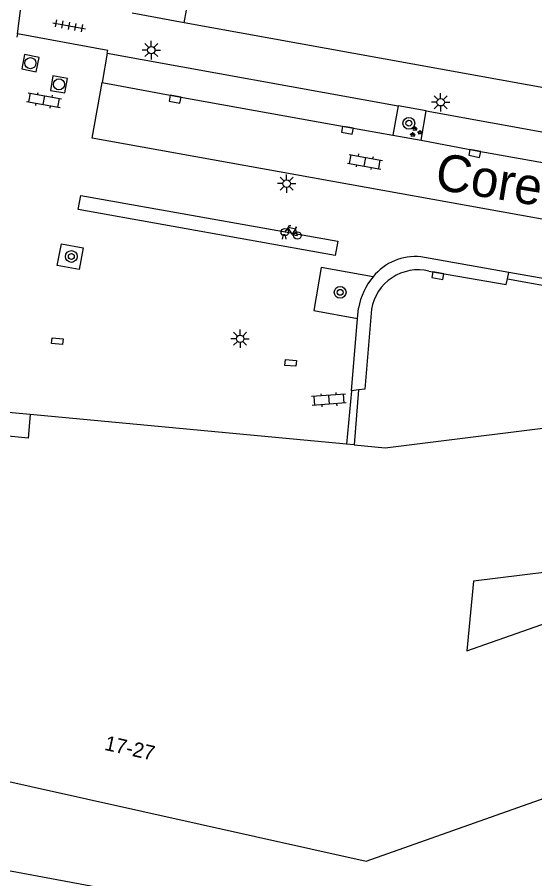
# Model space of a CAD drawing. Extents: x 132999 to 136000, y 398499 to 400501.
# Drawn here: x 133353.6 to 133388.7, y 399832.1 to 399890.5 of the extents above; entities that cross this region are included whole.
import ezdxf

# ---------------------------------------------------------------- set-up
doc = ezdxf.new("R2010")
doc.units = 0
for name, color, linetype in [('gg-afsc-hekwerk', 7, 'Continuous'), ('gg-anno-huisnummerreeks BGT', 7, 'Continuous'), ('gg-anno-openbare ruimte label', 7, 'Continuous'), ('gg-bbg-gedigitaliseerde bebouwing', 7, 'Continuous'), ('gg-bbg-hoofdgebouw', 7, 'Continuous'), ('gg-knt-verharding', 7, 'Continuous'), ('gg-knt-verharding nz', 7, 'Continuous'), ('gt-grn-weggrens', 7, 'Continuous'), ('gt-symb-boom', 7, 'Continuous'), ('gt-symb-fietsenrek', 7, 'Continuous'), ('gt-symb-groenvak', 7, 'Continuous'), ('gt-symb-klinker verharding', 7, 'Continuous'), ('gt-symb-kolk', 7, 'Continuous'), ('gt-symb-kolk center center', 7, 'Continuous'), ('gt-symb-lichtmast', 7, 'Continuous'), ('gt-symb-rioolschacht', 7, 'Continuous'), ('gt-symb-tegel verharding', 7, 'Continuous')]:
    doc.layers.add(name, color=color, linetype=linetype)

# ---------------------------------------------------------------- blocks, each defined once
blk = doc.blocks.new('gt0-RS')
at = {"layer": 'gt-symb-rioolschacht'}
blk.add_lwpolyline([(-0.5, -0.5), (0.5, -0.5), (0.5, 0.5), (-0.5, 0.5)], close=True, dxfattribs=at)
blk.add_circle((0, 0), 0.375, dxfattribs=at)
blk = doc.blocks.new('gt0-KL1')
at = {"layer": 'gt-symb-klinker verharding'}
for p, q in [((-1.15, 0.3), (1.15, 0.3)), ((-1, -0.3), (-1, 0.3)), ((-0.5, 0.3), (-0.5, 0.45)), ((0, -0.3), (0, 0.3)), ((0.5, 0.3), (0.5, 0.45)), ((1, -0.3), (1, 0.3)), ((-1.15, -0.3), (1.15, -0.3)), ((-0.5, -0.45), (-0.5, -0.3)), ((0.5, -0.45), (0.5, -0.3))]:
    blk.add_line(p, q, dxfattribs=at)
blk = doc.blocks.new('gt0-KOLK')
at = {"layer": 'gt-symb-kolk'}
blk.add_lwpolyline([(0, 0), (0.375, 0), (0.375, 0.4), (-0.375, 0.4), (-0.375, 0), (0, 0)], dxfattribs=at)
blk = doc.blocks.new('gt0-LMAST')
at = {"layer": 'gt-symb-lichtmast'}
for p, q in [((-0.005, 0.246), (-0.005, 0.621)), ((-0.182, 0.173), (-0.447, 0.438)), ((0.172, 0.173), (0.437, 0.438)), ((-0.255, -0.004), (-0.63, -0.004)), ((-0.182, -0.181), (-0.447, -0.446)), ((-0.005, -0.254), (-0.005, -0.629)), ((0.437, -0.446), (0.172, -0.181)), ((0.245, -0.004), (0.62, -0.004))]:
    blk.add_line(p, q, dxfattribs=at)
blk.add_circle((-0.005, -0.004), 0.25, dxfattribs=at)
blk = doc.blocks.new('gt0-TEG1')
at = {"layer": 'gt-symb-tegel verharding'}
for p, q in [((-1.125, 0), (1.125, 0)), ((-0.9, -0.25), (-0.9, 0.25)), ((-0.45, -0.25), (-0.45, 0.25)), ((0, -0.25), (0, 0.25)), ((0.45, -0.25), (0.45, 0.25)), ((0.9, -0.25), (0.9, 0.25))]:
    blk.add_line(p, q, dxfattribs=at)
blk = doc.blocks.new('gt0-FREK')
at = {"layer": 'gt-symb-fietsenrek'}
for p, q in [((0.259, 0.762), (0.294, 0.823)), ((0.54, 0.335), (0.259, 0.762)), ((0.294, 0.823), (0.767, 0.714)), ((0.767, 0.714), (0.54, 0.335)), ((0.757, 0.841), (0.866, 0.816)), ((0.767, 0.714), (0.84, 0.822)), ((0.895, 0.252), (0.767, 0.714))]:
    blk.add_line(p, q, dxfattribs=at)
for points in [[(0.036, 0.476), (0.228, 0.708), (0.259, 0.762)], [(0.294, 0.823), (0.36, 0.937), (0.452, 0.935)], [(-0.124, 0), (-0.047, 0.312), (0.053, 0.312), (0.12, 0)], [(0.54, 0.335), (0.555, 0.305), (0.895, 0.252)]]:
    blk.add_lwpolyline(points, dxfattribs=at)
for centre in [(0.036, 0.476), (0.895, 0.252)]:
    blk.add_circle(centre, 0.252, dxfattribs=at)
blk = doc.blocks.new('gt0-GRVAK')
at = {"layer": 'gt-symb-groenvak'}
for p, q in [((-0.11, 0.189), (-0.228, 0.24)), ((-0.182, 0.153), (0.088, 0.153)), ((-0.091, 0.211), (-0.156, 0.322)), ((-0.047, 0.214), (-0.047, 0.393)), ((-0.004, 0.211), (0.061, 0.322)), ((0.015, 0.189), (0.133, 0.24)), ((0.262, -0.052), (0.197, 0.059)), ((0.305, -0.049), (0.305, 0.13)), ((0.349, -0.052), (0.414, 0.059)), ((-0.245, -0.228), (-0.363, -0.177)), ((-0.318, -0.264), (-0.047, -0.264)), ((-0.226, -0.206), (-0.291, -0.095)), ((-0.183, -0.203), (-0.183, -0.024)), ((-0.139, -0.206), (-0.074, -0.095)), ((-0.12, -0.228), (-0.002, -0.177)), ((0.243, -0.074), (0.125, -0.023)), ((0.17, -0.11), (0.441, -0.11)), ((0.368, -0.074), (0.486, -0.023))]:
    blk.add_line(p, q, dxfattribs=at)
blk = doc.blocks.new('gt0-BOOM')
at = {"layer": 'gt-symb-boom'}
for radius in [0.4, 0.2]:
    blk.add_circle((0, 0), radius, dxfattribs=at)
blk = doc.blocks.new('gt0-KOLKCC')
at = {"layer": 'gt-symb-kolk center center'}
blk.add_lwpolyline([(-0.375, 0.2), (0.375, 0.2), (0.375, -0.2), (-0.375, -0.2)], close=True, dxfattribs=at)

msp = doc.modelspace()

# ---------------------------------------------------------------- linework, layer by layer
at = {"layer": 'gg-afsc-hekwerk'}
for p, q in [((133386.822, 399872.759), (133389.828, 399872.216)), ((133376.711, 399865.219), (133376.42, 399861.493))]:
    msp.add_line(p, q, dxfattribs=at)
msp.add_lwpolyline([(133350.745, 399839.16), (133350.03, 399835.698), (133350.257, 399834.174), (133351.23, 399833.109), (133352.608, 399832.682), (133387.461, 399826.206), (133388.772, 399826.266), (133402.638, 399831.132), (133404.537, 399832.584), (133405.707, 399834.694), (133405.898, 399837.02), (133405.216, 399839.324), (133404.065, 399842.757)], dxfattribs=at)
at = {"layer": 'gg-bbg-gedigitaliseerde bebouwing'}
msp.add_lwpolyline([(133384.514, 399852.242), (133384.072, 399847.513), (133393.778, 399850.945), (133392.949, 399853.29), (133384.514, 399852.242)], dxfattribs=at)
at = {"layer": 'gg-bbg-hoofdgebouw'}
for p, q in [((133375.903, 399861.541), (133354.447, 399863.548)), ((133376.42, 399861.493), (133375.903, 399861.541))]:
    msp.add_line(p, q, dxfattribs=at)
for points in [[(133354.447, 399863.548), (133354.298, 399861.959), (133351.12, 399862.257), (133351.259, 399863.839)], [(133376.42, 399861.493), (133378.512, 399861.297), (133392.837, 399863.076), (133398.691, 399863.802)], [(133350.745, 399839.16), (133377.224, 399833.265), (133404.065, 399842.757)]]:
    msp.add_lwpolyline(points, dxfattribs=at)
at = {"layer": 'gg-knt-verharding'}
for p, q in [((133364.887, 399890.127), (133365.79, 399895.06)), ((133364.887, 399890.127), (133361.352, 399890.779)), ((133411.878, 399881.651), (133364.887, 399890.127)), ((133353.591, 399889.377), (133353.544, 399889.163)), ((133359.666, 399888.08), (133359.335, 399886.07)), ((133359.666, 399888.08), (133379.396, 399884.494)), ((133379.396, 399884.494), (133379.041, 399882.508)), ((133381.296, 399884.157), (133379.396, 399884.494)), ((133380.974, 399882.167), (133381.296, 399884.157)), ((133381.296, 399884.157), (133401.37, 399880.531)), ((133386.916, 399873.197), (133380.943, 399874.259)), ((133386.822, 399872.759), (133386.916, 399873.197)), ((133389.87, 399872.666), (133386.916, 399873.197)), ((133376.65, 399870.073), (133376.716, 399870.776)), ((133376.238, 399865.158), (133376.65, 399870.073)), ((133376.238, 399865.158), (133375.903, 399861.541)), ((133376.711, 399865.219), (133376.238, 399865.158)), ((133354.447, 399863.548), (133351.259, 399863.839))]:
    msp.add_line(p, q, dxfattribs=at)
for points in [[(133359.666, 399888.08), (133359.707, 399888.259), (133353.591, 399889.377)], [(133401.027, 399878.541), (133400.342, 399874.785), (133358.655, 399882.296), (133359.335, 399886.07)], [(133357.761, 399873.401), (133356.286, 399873.66), (133356.56, 399875.137), (133358.031, 399874.875), (133357.761, 399873.401)], [(133377.703, 399872.899), (133374.186, 399873.525), (133373.675, 399870.618), (133376.65, 399870.073)], [(133381.493, 399873.288), (133386.738, 399872.37), (133386.822, 399872.759)], [(133377.586, 399870.707), (133377.146, 399865.275), (133376.711, 399865.219)]]:
    msp.add_lwpolyline(points, dxfattribs=at)
for centre, radius, start, end in [((133380.567, 399870.614), 3.664, 84.11793, 141.42282), ((133381.1, 399870.029), 4.447, 139.80447, 170.32733), ((133380.766, 399870.141), 3.23, 76.99782, 169.90041)]:
    msp.add_arc(centre, radius, start, end, dxfattribs=at)
at = {"layer": 'gg-knt-verharding nz'}
msp.add_line((133379.041, 399882.508), (133380.974, 399882.167), dxfattribs=at)
for points in [[(133359.335, 399886.07), (133364.308, 399885.144), (133375.995, 399883.04), (133379.041, 399882.508)], [(133380.974, 399882.167), (133384.633, 399881.465), (133401.027, 399878.541)], [(133375.312, 399875.305), (133375.128, 399874.334), (133357.71, 399877.458), (133357.883, 399878.424), (133375.312, 399875.305)]]:
    msp.add_lwpolyline(points, dxfattribs=at)
at = {"layer": 'gt-grn-weggrens'}
msp.add_line((133353.591, 399889.377), (133353.927, 399892.123), dxfattribs=at)

# ---------------------------------------------------------------- block references
at = {"layer": 'gt-symb-boom'}
for p in [(133380.13, 399883.316), (133357.239, 399874.279), (133375.469, 399871.846)]:
    msp.add_blockref('gt0-BOOM', p, dxfattribs=at)
at = {"layer": 'gt-symb-fietsenrek'}
msp.add_blockref('gt0-FREK', (133371.673, 399875.449), dxfattribs=at)
at = {"layer": 'gt-symb-groenvak'}
msp.add_blockref('gt0-GRVAK', (133380.586, 399882.727), dxfattribs=at)
at = {"layer": 'gt-symb-klinker verharding'}
for p, rotation in [((133355.39, 399884.875), -10.25359802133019), ((133377.151, 399880.708), -10.197205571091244), ((133374.702, 399864.557), -175.64084837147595)]:
    msp.add_blockref('gt0-KL1', p, dxfattribs=dict(at, rotation=rotation))
at = {"layer": 'gt-symb-kolk'}
for p, rotation in [((133364.308, 399885.144), 169.45426563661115), ((133375.995, 399883.04), 169.80279443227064), ((133384.633, 399881.465), 169.16208955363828), ((133382.132, 399873.174), 169.85920685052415)]:
    msp.add_blockref('gt0-KOLK', p, dxfattribs=dict(at, rotation=rotation))
at = {"layer": 'gt-symb-kolk center center'}
for p, rotation in [((133356.286, 399868.536), 174.83669318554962), ((133372.11, 399867.058), 175.29819168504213)]:
    msp.add_blockref('gt0-KOLKCC', p, dxfattribs=dict(at, rotation=rotation))
at = {"layer": 'gt-symb-lichtmast'}
for p in [(133362.664, 399888.279), (133382.29, 399884.74), (133371.845, 399879.222), (133368.687, 399868.701)]:
    msp.add_blockref('gt0-LMAST', p, dxfattribs=at)
at = {"layer": 'gt-symb-rioolschacht'}
for p, rotation in [((133354.462, 399887.393), -11.242525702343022), ((133356.395, 399885.955), -9.905079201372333)]:
    msp.add_blockref('gt0-RS', p, dxfattribs=dict(at, rotation=rotation))
at = {"layer": 'gt-symb-tegel verharding', "rotation": -10.602058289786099}
msp.add_blockref('gt0-TEG1', (133357.086, 399889.931), dxfattribs=at)

# ---------------------------------------------------------------- texts
at = {"layer": 'gg-anno-huisnummerreeks BGT'}
msp.add_text('17-27', height=1, rotation=347.5, dxfattribs=at).set_placement((133359.433, 399840.81))
at = {"layer": 'gg-anno-openbare ruimte label'}
msp.add_text('Corellistraat', height=2.5, rotation=350.8, dxfattribs=at).set_placement((133381.818, 399878.858))

doc.saveas('drawing.dxf')
